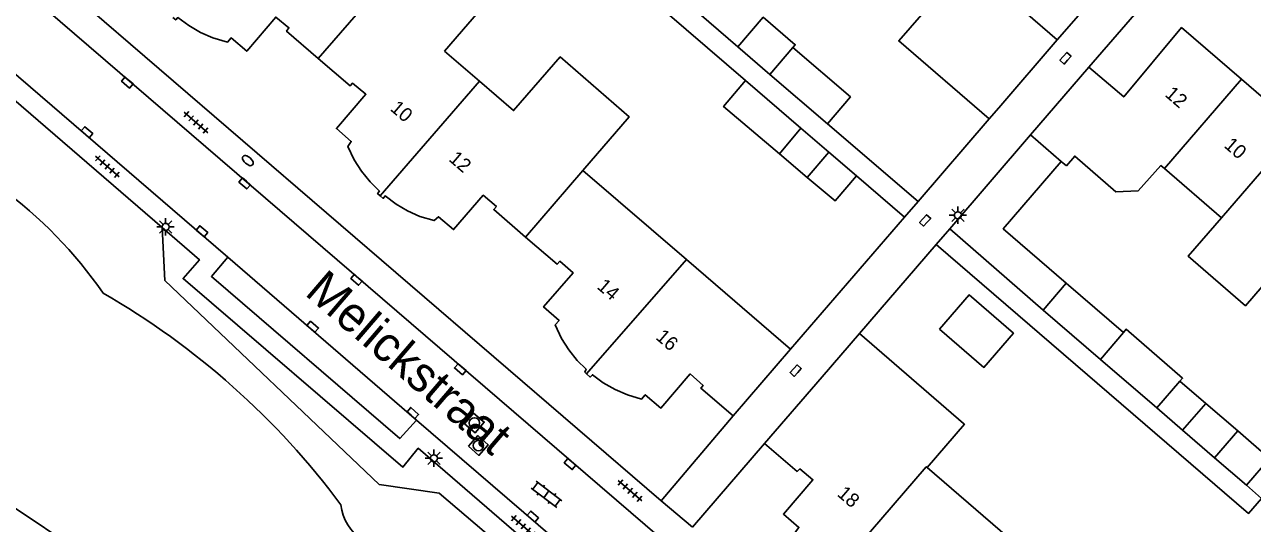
# Model space of a CAD drawing. Extents: x 124000 to 128010, y 398999 to 403000.
# Drawn here: x 127184.6 to 127272.7, y 400155.2 to 400190.9 of the extents above; entities that cross this region are included whole.
import ezdxf

# ---------------------------------------------------------------- set-up
doc = ezdxf.new("R2010")
doc.units = 0
for name, color, linetype in [('gg-afsc-erfafscheiding', 7, 'Continuous'), ('gg-afsc-hekwerk', 7, 'Continuous'), ('gg-afsc-muur', 7, 'Continuous'), ('gg-anno-huisnummerreeks BGT', 7, 'Continuous'), ('gg-anno-openbare ruimte label', 7, 'Continuous'), ('gg-bbg-gedigitaliseerde bebouwing', 7, 'Continuous'), ('gg-bbg-gedigitaliseerde bijgebouw', 7, 'Continuous'), ('gg-bbg-hoofdgebouw', 7, 'Continuous'), ('gg-bbg-luifel en loopbrug', 7, 'Continuous'), ('gg-bbg-tussenscheiding', 7, 'Continuous'), ('gg-knt-bovenkant onderkant talud', 7, 'Continuous'), ('gg-knt-verharding', 7, 'Continuous'), ('gg-knt-verharding nz', 7, 'Continuous'), ('gt-grn-groengrens', 7, 'Continuous'), ('gt-grn-weggrens', 7, 'Continuous'), ('gt-symb-brandkraan', 7, 'Continuous'), ('gt-symb-klinker verharding', 7, 'Continuous'), ('gt-symb-kolk', 7, 'Continuous'), ('gt-symb-lichtmast', 7, 'Continuous'), ('gt-symb-rioolschacht', 7, 'Continuous'), ('gt-symb-tegel verharding', 7, 'Continuous')]:
    doc.layers.add(name, color=color, linetype=linetype)

# ---------------------------------------------------------------- blocks, each defined once
blk = doc.blocks.new('gt0-KOLK')
at = {"layer": 'gt-symb-kolk'}
blk.add_lwpolyline([(0, 0), (0.375, 0), (0.375, 0.4), (-0.375, 0.4), (-0.375, 0), (0, 0)], dxfattribs=at)
blk = doc.blocks.new('gt0-LMAST')
at = {"layer": 'gt-symb-lichtmast'}
for p, q in [((-0.182, 0.173), (-0.447, 0.438)), ((-0.005, 0.246), (-0.005, 0.621)), ((0.172, 0.173), (0.437, 0.438)), ((-0.255, -0.004), (-0.63, -0.004)), ((-0.182, -0.181), (-0.447, -0.446)), ((-0.005, -0.254), (-0.005, -0.629)), ((0.437, -0.446), (0.172, -0.181)), ((0.245, -0.004), (0.62, -0.004))]:
    blk.add_line(p, q, dxfattribs=at)
blk.add_circle((-0.005, -0.004), 0.25, dxfattribs=at)
blk = doc.blocks.new('gt0-TEG1')
at = {"layer": 'gt-symb-tegel verharding'}
for p, q in [((-1.125, 0), (1.125, 0)), ((-0.9, -0.25), (-0.9, 0.25)), ((-0.45, -0.25), (-0.45, 0.25)), ((0, -0.25), (0, 0.25)), ((0.45, -0.25), (0.45, 0.25)), ((0.9, -0.25), (0.9, 0.25))]:
    blk.add_line(p, q, dxfattribs=at)
blk = doc.blocks.new('gt0-BR')
at = {"layer": 'gt-symb-brandkraan'}
for centre, radius, start, end in [((-0.244, 0), 0.206, 107.56694, 252.43307), ((0.599, -2.664), 3, 106.89205, 107.56694), ((0, -0.691), 0.938, 73.10799, 106.89205), ((-0.599, -2.664), 3, 72.43309, 73.10799), ((0.244, 0), 0.206, 287.56695, 72.43309), ((0.599, 2.664), 3, 252.43307, 253.10797), ((0, 0.691), 0.938, 253.10797, 286.89206), ((-0.599, 2.664), 3, 286.89206, 287.56695)]:
    blk.add_arc(centre, radius, start, end, dxfattribs=at)
blk = doc.blocks.new('gt0-RS')
at = {"layer": 'gt-symb-rioolschacht'}
blk.add_lwpolyline([(-0.5, -0.5), (0.5, -0.5), (0.5, 0.5), (-0.5, 0.5)], close=True, dxfattribs=at)
blk.add_circle((0, 0), 0.375, dxfattribs=at)
blk = doc.blocks.new('gt0-KL1')
at = {"layer": 'gt-symb-klinker verharding'}
for p, q in [((-1.15, 0.3), (1.15, 0.3)), ((-1, -0.3), (-1, 0.3)), ((-0.5, 0.3), (-0.5, 0.45)), ((0, -0.3), (0, 0.3)), ((0.5, 0.3), (0.5, 0.45)), ((1, -0.3), (1, 0.3)), ((-1.15, -0.3), (1.15, -0.3)), ((-0.5, -0.45), (-0.5, -0.3)), ((0.5, -0.45), (0.5, -0.3))]:
    blk.add_line(p, q, dxfattribs=at)

msp = doc.modelspace()

# ---------------------------------------------------------------- linework, layer by layer
at = {"layer": 'gg-afsc-erfafscheiding'}
msp.add_lwpolyline([(127249.999, 400175.129), (127272.385, 400155.871), (127273.317, 400156.955), (127272.231, 400157.889)], dxfattribs=at)
at = {"layer": 'gg-afsc-hekwerk'}
for p, q in [((127260.937, 400187.832), (127266.467, 400194.239)), ((127237.694, 400160.873), (127232.534, 400154.891))]:
    msp.add_line(p, q, dxfattribs=at)
at = {"layer": 'gg-afsc-muur'}
for p, q in [((127203.072, 400215.528), (127236.329, 400186.878)), ((127223.532, 400199.86), (127235.78, 400189.305)), ((127242.19, 400183.779), (127248.69, 400178.216)), ((127253.783, 400184.135), (127248.69, 400178.216)), ((127244.271, 400180.046), (127247.725, 400177.094)), ((127247.725, 400177.094), (127239.554, 400167.632)), ((127244.494, 400168.755), (127249.999, 400175.129))]:
    msp.add_line(p, q, dxfattribs=at)
at = {"layer": 'gg-bbg-gedigitaliseerde bebouwing'}
for p, q in [((127217.252, 400186.837), (127214.744, 400188.997)), ((127232.098, 400174.052), (127224.672, 400180.447)), ((127266.346, 400180.571), (127270.432, 400177.04)), ((127239.554, 400167.632), (127232.098, 400174.052))]:
    msp.add_line(p, q, dxfattribs=at)
for points in [[(127213.183, 400197.114), (127218.094, 400192.878), (127214.744, 400188.997)], [(127253.783, 400184.135), (127247.308, 400189.717), (127248.928, 400191.596)], [(127224.672, 400180.447), (127227.996, 400184.282), (127223.041, 400188.576), (127219.704, 400184.725), (127217.252, 400186.837)], [(127259.325, 400180.775), (127259.923, 400181.468), (127262.875, 400178.91), (127264.465, 400178.971), (127266.088, 400180.794), (127266.346, 400180.571)], [(127274.542, 400173.507), (127272.155, 400170.752), (127268.059, 400174.302), (127270.432, 400177.04)]]:
    msp.add_lwpolyline(points, dxfattribs=at)
at = {"layer": 'gg-bbg-gedigitaliseerde bijgebouw'}
for p, q in [((127238.075, 400187.326), (127239.725, 400189.258)), ((127242.19, 400183.779), (127238.075, 400187.326)), ((127236.329, 400186.878), (127240.301, 400183.461)), ((127240.301, 400183.461), (127242.286, 400181.754)), ((127240.75, 400179.946), (127238.755, 400181.631)), ((127240.75, 400179.946), (127242.286, 400181.754)), ((127257.65, 400170.442), (127259.306, 400172.371)), ((127259.306, 400172.371), (127263.407, 400168.844)), ((127261.768, 400166.904), (127257.65, 400170.442)), ((127265.807, 400163.428), (127261.768, 400166.904)), ((127267.468, 400165.344), (127265.807, 400163.428)), ((127267.657, 400161.833), (127269.316, 400163.755)), ((127269.316, 400163.755), (127271.604, 400161.784)), ((127269.944, 400159.861), (127267.657, 400161.833)), ((127272.231, 400157.889), (127269.944, 400159.861))]:
    msp.add_line(p, q, dxfattribs=at)
for points in [[(127239.725, 400189.258), (127243.849, 400185.704), (127242.19, 400183.779)], [(127238.755, 400181.631), (127234.752, 400185.012), (127236.329, 400186.878)], [(127263.407, 400168.844), (127263.603, 400169.071), (127267.655, 400165.56), (127267.468, 400165.344)], [(127271.604, 400161.784), (127273.892, 400159.814), (127272.231, 400157.889)]]:
    msp.add_lwpolyline(points, dxfattribs=at)
at = {"layer": 'gg-bbg-hoofdgebouw'}
for p, q in [((127254.477, 400184.938), (127258.668, 400189.787)), ((127260.937, 400187.832), (127256.758, 400182.99)), ((127275.957, 400183.443), (127271.867, 400186.971)), ((127254.477, 400184.938), (127253.783, 400184.135)), ((127256.758, 400182.99), (127258.957, 400181.093)), ((127258.957, 400181.093), (127259.325, 400180.775)), ((127241.813, 400165.652), (127244.494, 400168.755)), ((127244.494, 400168.755), (127251.958, 400162.317)), ((127235.448, 400162.855), (127239.554, 400167.632)), ((127237.694, 400160.873), (127241.813, 400165.652)), ((127249.347, 400159.164), (127256.724, 400152.81))]:
    msp.add_line(p, q, dxfattribs=at)
for points in [[(127258.668, 400189.787), (127256.389, 400191.75), (127258.746, 400194.322), (127254.456, 400198.009)], [(127195.282, 400191.396), (127195.488, 400191.223), (127195.629, 400191.391), (127196.421, 400190.816), (127197.263, 400190.333), (127198.141, 400189.939), (127199.184, 400189.624), (127199.448, 400189.94), (127200.576, 400188.982), (127202.655, 400191.428), (127203.594, 400190.659), (127203.431, 400190.414), (127205.703, 400188.456)], [(127271.867, 400186.971), (127267.579, 400190.672), (127263.432, 400185.707), (127260.937, 400187.832)], [(127205.703, 400188.456), (127207.98, 400186.493), (127208.163, 400186.705), (127209.114, 400185.896), (127207.003, 400183.438), (127208.069, 400182.518), (127207.828, 400182.164), (127208.281, 400181.204), (127208.808, 400180.389), (127209.41, 400179.638), (127210.088, 400178.947), (127209.95, 400178.79), (127210.146, 400178.62)], [(127210.146, 400178.62), (127210.359, 400178.435), (127210.489, 400178.615), (127211.275, 400178.027), (127212.1, 400177.544), (127212.978, 400177.14), (127214.007, 400176.855), (127214.318, 400177.131), (127215.403, 400176.208), (127217.525, 400178.664), (127218.466, 400177.853), (127218.277, 400177.634), (127220.55, 400175.675)], [(127220.55, 400175.675), (127222.82, 400173.719), (127223.009, 400173.939), (127223.964, 400173.117), (127221.85, 400170.662), (127222.962, 400169.705), (127222.681, 400169.379), (127223.141, 400168.416), (127223.669, 400167.588), (127224.269, 400166.837), (127224.898, 400166.215), (127224.811, 400165.988), (127224.931, 400165.882)], [(127224.931, 400165.882), (127225.2, 400165.645), (127225.355, 400165.807), (127226.128, 400165.24), (127226.976, 400164.755), (127227.863, 400164.364), (127228.861, 400164.055), (127229.14, 400164.375), (127230.264, 400163.417), (127232.367, 400165.87), (127233.282, 400165.041), (127233.134, 400164.842), (127235.448, 400162.855)], [(127251.958, 400162.317), (127252.02, 400162.263), (127249.347, 400159.164)], [(127242.174, 400150.985), (127241.98, 400151.158), (127242.123, 400151.323), (127241.448, 400152.003), (127240.861, 400152.761), (127240.364, 400153.588), (127239.9, 400154.555), (127240.156, 400154.878), (127239.037, 400155.831), (127241.151, 400158.283), (127240.211, 400159.058), (127240.019, 400158.882), (127237.694, 400160.873)]]:
    msp.add_lwpolyline(points, dxfattribs=at)
at = {"layer": 'gg-bbg-luifel en loopbrug'}
for p, q in [((127238.075, 400187.326), (127235.78, 400189.305)), ((127250.975, 400176.267), (127256.758, 400182.99)), ((127242.286, 400181.754), (127244.271, 400180.046)), ((127257.65, 400170.442), (127250.975, 400176.267)), ((127269.316, 400163.755), (127267.468, 400165.344)), ((127267.657, 400161.833), (127265.807, 400163.428))]:
    msp.add_line(p, q, dxfattribs=at)
for points in [[(127235.78, 400189.305), (127237.599, 400191.417), (127239.887, 400189.446), (127239.725, 400189.258)], [(127259.306, 400172.371), (127254.796, 400176.262), (127258.957, 400181.093)], [(127244.271, 400180.046), (127242.745, 400178.261), (127240.75, 400179.946)], [(127250.236, 400169.08), (127253.413, 400166.338), (127255.525, 400168.786), (127252.348, 400171.527), (127250.236, 400169.08)]]:
    msp.add_lwpolyline(points, dxfattribs=at)
at = {"layer": 'gg-bbg-tussenscheiding'}
for p, q in [((127205.703, 400188.456), (127211.866, 400195.584)), ((127266.346, 400180.571), (127271.867, 400186.971)), ((127210.146, 400178.62), (127217.252, 400186.837)), ((127240.301, 400183.461), (127238.755, 400181.631)), ((127270.432, 400177.04), (127275.957, 400183.443)), ((127220.55, 400175.675), (127224.672, 400180.447)), ((127232.098, 400174.052), (127224.931, 400165.882)), ((127261.768, 400166.904), (127263.407, 400168.844)), ((127269.944, 400159.861), (127271.604, 400161.784))]:
    msp.add_line(p, q, dxfattribs=at)
msp.add_lwpolyline([(127242.174, 400150.985), (127249.283, 400159.219), (127249.347, 400159.164)], dxfattribs=at)
at = {"layer": 'gg-knt-bovenkant onderkant talud'}
msp.add_lwpolyline([(127265.675, 400111.499), (127253.271, 400122.095), (127254.039, 400123.558), (127214.375, 400157.337), (127210.076, 400157.948), (127194.699, 400172.566), (127194.508, 400176.35)], dxfattribs=at)
for centre, radius, start, end in [((127164.204, 400153.64), 31.689, 34.6459, 72.839), ((127162.302, 400123.014), 56.11, 36.6361, 60.09766), ((127210.681, 400156.833), 3.371, 185.71891, 289.83626)]:
    msp.add_arc(centre, radius, start, end, dxfattribs=at)
at = {"layer": 'gg-knt-verharding'}
for p, q in [((127258.668, 400189.787), (127264.223, 400196.175)), ((127186.042, 400194.84), (127230.267, 400156.777)), ((127231.181, 400153.281), (127184.699, 400193.282)), ((127199.215, 400174.23), (127181.45, 400189.513)), ((127194.508, 400176.35), (127180.503, 400188.414)), ((127227.906, 400149.517), (127212.748, 400162.566)), ((127230.267, 400156.777), (127235.448, 400162.855))]:
    msp.add_line(p, q, dxfattribs=at)
for points in [[(127226.936, 400148.39), (127212.868, 400160.546), (127211.768, 400159.193), (127196.015, 400172.693), (127197.185, 400174.044), (127194.508, 400176.35)], [(127212.748, 400162.566), (127211.54, 400161.236), (127198.042, 400172.853), (127199.215, 400174.23)]]:
    msp.add_lwpolyline(points, dxfattribs=at)
at = {"layer": 'gg-knt-verharding nz'}
msp.add_line((127212.748, 400162.566), (127199.215, 400174.23), dxfattribs=at)
at = {"layer": 'gt-grn-groengrens'}
msp.add_line((127183.626, 400156.483), (127211.798, 400137.695), dxfattribs=at)
at = {"layer": 'gt-grn-weggrens'}
for p, q in [((127247.725, 400177.094), (127248.69, 400178.216)), ((127250.975, 400176.267), (127249.999, 400175.129)), ((127230.267, 400156.777), (127232.534, 400154.891))]:
    msp.add_line(p, q, dxfattribs=at)

# ---------------------------------------------------------------- block references
at = {"layer": 'gt-symb-brandkraan', "rotation": -41.191311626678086}
msp.add_blockref('gt0-BR', (127200.654, 400181.15), dxfattribs=at)
at = {"layer": 'gt-symb-klinker verharding', "rotation": 142.96961039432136}
msp.add_blockref('gt0-KL1', (127222.053, 400157.242), dxfattribs=at)
at = {"layer": 'gt-symb-kolk'}
for p, rotation in [((127259.415, 400188.347), 48.485380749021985), ((127192.147, 400186.895), 139.29925519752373), ((127188.984, 400183.03), -40.7007448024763), ((127200.553, 400179.664), 139.29925519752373), ((127249.349, 400176.728), 47.267954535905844), ((127197.229, 400175.932), -40.61993954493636), ((127208.571, 400172.762), 139.21843279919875), ((127205.176, 400169.094), -40.74416110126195), ((127216.008, 400166.352), 139.2184328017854), ((127240.072, 400165.969), 47.91906958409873), ((127212.348, 400162.916), -41.191311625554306), ((127223.878, 400159.567), 139.21843279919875), ((127220.95, 400155.498), -40.7007448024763)]:
    msp.add_blockref('gt0-KOLK', p, dxfattribs=dict(at, rotation=rotation))
at = {"layer": 'gt-symb-lichtmast'}
for p in [(127251.552, 400177.238), (127194.761, 400176.405), (127213.992, 400159.833)]:
    msp.add_blockref('gt0-LMAST', p, dxfattribs=at)
at = {"layer": 'gt-symb-rioolschacht'}
for p, rotation in [((127216.893, 400162.354), -39.8495714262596), ((127217.179, 400160.739), -41.919064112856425)]:
    msp.add_blockref('gt0-RS', p, dxfattribs=dict(at, rotation=rotation))
at = {"layer": 'gt-symb-tegel verharding'}
for p, rotation in [((127196.93, 400183.882), -40.781567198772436), ((127190.577, 400180.722), -40.78156719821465), ((127228.05, 400157.503), -40.781567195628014), ((127220.4, 400154.951), -40.781567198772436)]:
    msp.add_blockref('gt0-TEG1', p, dxfattribs=dict(at, rotation=rotation))

# ---------------------------------------------------------------- texts
at = {"layer": 'gg-anno-huisnummerreeks BGT'}
for s, rotation, p in [('12', 319.2, (127266.321, 400185.813)), ('10', 319.3, (127210.793, 400184.794)), ('10', 319.2, (127270.563, 400182.153)), ('12', 319.3, (127214.993, 400181.179)), ('14', 319.3, (127225.617, 400172.037)), ('16', 319.3, (127229.824, 400168.415)), ('18', 319.3, (127242.831, 400157.185))]:
    msp.add_text(s, height=1, rotation=rotation, dxfattribs=at).set_placement(p)
at = {"layer": 'gg-anno-openbare ruimte label'}
msp.add_text('Melickstraat', height=2.5, rotation=319.3, dxfattribs=at).set_placement((127204.65, 400171.578))

doc.saveas('drawing.dxf')
